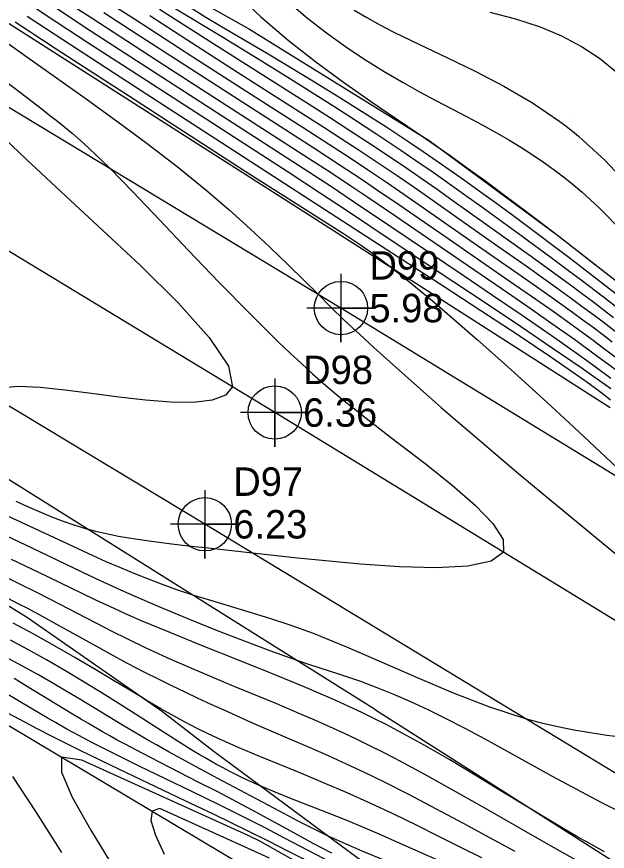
# Model space of a CAD drawing. Extents: x 2356077 to 2359823, y 225951 to 227822.
# Drawn here: x 2357103.2 to 2357155.1, y 226958 to 227031.3 of the extents above; entities that cross this region are included whole.
import ezdxf

# ---------------------------------------------------------------- set-up
doc = ezdxf.new("R2010")
doc.units = 0
for name, color, linetype in [('DTM Contours Major', 7, 'Continuous'), ('DTM Contours Minor', 7, 'Continuous'), ('Exist DTM Breakline', 7, 'Continuous'), ('Exist DTM Crownline', 7, 'Continuous'), ('Exist DTM Crownline Cogo Elevation', 7, 'Continuous'), ('Exist DTM Crownline Cogo Number', 7, 'Continuous'), ('Exist DTM Crownline Cogo Point CELL', 7, 'Continuous'), ('Exist Roads EOP', 7, 'Continuous'), ('Exist Roads EOP Cogo Elevation', 7, 'Continuous'), ('Exist Roads EOP Cogo Number', 7, 'Continuous'), ('Exist Roads EOP Cogo Point CELL', 7, 'Continuous'), ('PH Exist DTM Breakline', 7, 'Continuous'), ('PH Exist DTM Point', 7, 'Continuous')]:
    doc.layers.add(name, color=color, linetype=linetype)

msp = doc.modelspace()

# ---------------------------------------------------------------- linework, layer by layer
at = {"layer": 'DTM Contours Major'}
for points in [[(2357107.347, 227032.822), (2357109.753, 227031.245), (2357112.366, 227029.545), (2357116.723, 227026.726), (2357128.865, 227018.9), (2357130.863, 227017.6), (2357132.562, 227016.476), (2357134.061, 227015.468), (2357136.517, 227013.791), (2357139.301, 227011.882), (2357145.765, 227007.469), (2357148.033, 227005.906), (2357150.245, 227004.365), (2357152.331, 227002.885), (2357153.157, 227002.289), (2357154.722, 227001.143), (2357156.191, 227000.045)], [(2357117.062, 227032.115), (2357121.232, 227029.585), (2357124.339, 227027.682), (2357127.266, 227025.866), (2357129.174, 227024.668), (2357131.09, 227023.452), (2357132.994, 227022.226), (2357134.87, 227020.999), (2357136.968, 227019.599), (2357138.294, 227018.697), (2357139.791, 227017.66), (2357141.255, 227016.63), (2357142.684, 227015.612), (2357144.076, 227014.61), (2357147.623, 227012.033), (2357150.175, 227010.166), (2357151.818, 227008.947), (2357152.81, 227008.201), (2357154.769, 227006.707), (2357157.646, 227004.483)], [(2357144.782, 227031.734), (2357147.027, 227031.146), (2357149.197, 227030.435), (2357151.078, 227029.642), (2357152.829, 227028.717), (2357154.429, 227027.67), (2357155.857, 227026.514)], [(2357101.404, 227029.717), (2357104.112, 227027.787), (2357109.306, 227024.108), (2357111.987, 227022.176), (2357114.667, 227020.192), (2357117.301, 227018.163), (2357119.847, 227016.096), (2357121.844, 227014.379), (2357123.727, 227012.683), (2357125.475, 227011.051), (2357127.061, 227009.525), (2357128.464, 227008.145), (2357129.66, 227006.956), (2357130.872, 227005.752), (2357131.899, 227004.749), (2357132.739, 227003.953), (2357133.321, 227003.414), (2357134.596, 227002.256), (2357136.859, 227000.235), (2357139.199, 226998.158), (2357140.522, 226996.994), (2357141.949, 226995.748), (2357143.485, 226994.422), (2357145.131, 226993.015), (2357147.504, 226991.014), (2357150.043, 226988.897), (2357152.712, 226986.687), (2357161.131, 226979.749)], [(2357156.563, 226967.972), (2357155.065, 226968.163), (2357153.604, 226968.378), (2357152.168, 226968.625), (2357150.748, 226968.91), (2357149.332, 226969.241), (2357147.91, 226969.626), (2357144.772, 226970.653), (2357141.593, 226971.881), (2357138.415, 226973.225), (2357135.276, 226974.601), (2357132.219, 226975.926), (2357129.282, 226977.113), (2357127.33, 226977.822), (2357125.454, 226978.445), (2357123.654, 226979.003), (2357120.273, 226980.01), (2357118.689, 226980.5), (2357117.281, 226980.969), (2357115.931, 226981.45), (2357114.638, 226981.941), (2357113.398, 226982.437), (2357112.211, 226982.935), (2357111.074, 226983.431), (2357109.934, 226983.945), (2357107.737, 226984.962), (2357102.004, 226987.628)], [(2357144.083, 226957.393), (2357142.222, 226958.322), (2357140.304, 226959.287), (2357138.342, 226960.267), (2357136.344, 226961.242), (2357134.323, 226962.191), (2357132.241, 226963.119), (2357130.178, 226963.999), (2357128.166, 226964.833), (2357124.429, 226966.363), (2357122.77, 226967.061), (2357121.771, 226967.499), (2357120.846, 226967.919), (2357119.99, 226968.323), (2357119.196, 226968.711), (2357118.459, 226969.084), (2357117.569, 226969.554), (2357116.782, 226969.987), (2357115.871, 226970.511), (2357114.689, 226971.214), (2357114.243, 226971.483), (2357111.582, 226973.088), (2357110.009, 226974.025), (2357108.319, 226975.016), (2357106.545, 226976.034), (2357104.72, 226977.052), (2357102.896, 226978.035)], [(2357133.525, 226954.699), (2357127.037, 226958), (2357125.327, 226958.86), (2357123.559, 226959.738), (2357120.559, 226961.199), (2357117.475, 226962.679), (2357111.46, 226965.55), (2357108.732, 226966.87), (2357106.326, 226968.066), (2357105.01, 226968.744), (2357103.985, 226969.286), (2357101.829, 226970.447)], [(2357102.85, 226964.54), (2357104.932, 226961.389), (2357107.152, 226957.886)]]:
    msp.add_lwpolyline(points, dxfattribs=at)
at = {"layer": 'DTM Contours Minor'}
for points in [[(2357122.16, 227033.702), (2357124.669, 227031.316), (2357127.055, 227029.272), (2357129.493, 227027.356), (2357131.927, 227025.567), (2357134.305, 227023.901), (2357136.572, 227022.358), (2357138.676, 227020.934), (2357139.131, 227020.624), (2357140.441, 227019.72), (2357141.286, 227019.128), (2357142.918, 227017.967), (2357144.526, 227016.799), (2357146.116, 227015.624), (2357147.695, 227014.439), (2357149.268, 227013.243), (2357150.841, 227012.034), (2357153.545, 227009.938), (2357159.025, 227005.669)], [(2357110.47, 227033.137), (2357113.64, 227031.071), (2357118.699, 227027.803), (2357123.849, 227024.496), (2357128.387, 227021.59), (2357131.109, 227019.834), (2357132.412, 227018.983), (2357134.032, 227017.91), (2357135.788, 227016.725), (2357136.836, 227016.005), (2357138.968, 227014.524), (2357142.343, 227012.166), (2357147.246, 227008.76), (2357148.894, 227007.607), (2357150.504, 227006.469), (2357152.047, 227005.361), (2357152.966, 227004.69), (2357153.853, 227004.034), (2357154.71, 227003.393), (2357155.541, 227002.763)], [(2357127.159, 227032.559), (2357128.768, 227031.192), (2357130.42, 227029.907), (2357132.099, 227028.702), (2357133.794, 227027.573), (2357135.491, 227026.517), (2357137.177, 227025.531), (2357138.619, 227024.729), (2357140.039, 227023.967), (2357142.788, 227022.523), (2357144.106, 227021.821), (2357145.381, 227021.119), (2357146.46, 227020.497), (2357147.504, 227019.863), (2357148.514, 227019.217), (2357149.493, 227018.554), (2357150.443, 227017.872), (2357151.367, 227017.168), (2357152.138, 227016.547), (2357152.893, 227015.906), (2357153.635, 227015.241), (2357154.365, 227014.552), (2357155.086, 227013.836), (2357155.799, 227013.089)], [(2357104.404, 227032.391), (2357106.734, 227030.857), (2357109.477, 227029.069), (2357114.661, 227025.707), (2357127.056, 227017.688), (2357129.916, 227015.822), (2357132.021, 227014.43), (2357136.374, 227011.524), (2357141.635, 227008.023), (2357144.548, 227006.08), (2357147.47, 227004.12), (2357150.264, 227002.227), (2357152.797, 227000.485), (2357154.423, 226999.343), (2357155.403, 226998.639)], [(2357106.612, 227032.122), (2357109.757, 227030.064), (2357113.238, 227027.804), (2357120.782, 227022.929), (2357128.373, 227018.026), (2357130.87, 227016.395), (2357132.82, 227015.099), (2357136.096, 227012.888), (2357142.447, 227008.607), (2357145.02, 227006.866), (2357147.625, 227005.088), (2357150.17, 227003.328), (2357152.564, 227001.641), (2357154.038, 227000.577), (2357155.425, 226999.555)], [(2357115.769, 227032), (2357120.461, 227029.002), (2357128.996, 227023.579), (2357130.705, 227022.486), (2357132.395, 227021.396), (2357134.054, 227020.312), (2357135.98, 227019.033), (2357137.499, 227018.002), (2357138.831, 227017.083), (2357140.148, 227016.162), (2357141.452, 227015.24), (2357148.653, 227010.097), (2357150.822, 227008.531), (2357151.877, 227007.757), (2357152.849, 227007.035), (2357153.803, 227006.319), (2357155.661, 227004.905)], [(2357118.493, 227032.139), (2357119.844, 227031.296), (2357121.222, 227030.469), (2357125.172, 227028.139), (2357127.164, 227026.949), (2357129.239, 227025.69), (2357131.365, 227024.377), (2357133.508, 227023.029), (2357135.636, 227021.663), (2357137.92, 227020.158), (2357138.937, 227019.474), (2357140.634, 227018.31), (2357142.273, 227017.16), (2357143.851, 227016.033), (2357145.365, 227014.934), (2357146.81, 227013.871), (2357148.8, 227012.391), (2357150.576, 227011.056), (2357151.724, 227010.184), (2357153.803, 227008.587), (2357159.92, 227003.836)], [(2357132.877, 227031.899), (2357133.974, 227031.245), (2357135.13, 227030.606), (2357136.351, 227029.972), (2357138.598, 227028.878), (2357140.998, 227027.744), (2357143.49, 227026.534), (2357146.018, 227025.215), (2357148.521, 227023.751), (2357150.943, 227022.109), (2357151.496, 227021.692), (2357152.042, 227021.262), (2357152.581, 227020.819), (2357154.912, 227018.69), (2357157.097, 227016.384)], [(2357104.141, 227031.372), (2357107.28, 227029.315), (2357113.569, 227025.226), (2357129.859, 227014.667), (2357134.918, 227011.389), (2357140.768, 227007.613), (2357143.994, 227005.515), (2357147.181, 227003.419), (2357150.151, 227001.429), (2357152.723, 226999.651), (2357153.619, 226999.008), (2357154.429, 226998.408), (2357154.923, 226998.028), (2357155.39, 226997.656)], [(2357110.882, 227031.686), (2357113.806, 227029.786), (2357119.712, 227025.974), (2357129.327, 227019.794), (2357131.639, 227018.289), (2357133.472, 227017.076), (2357134.926, 227016.095), (2357136.776, 227014.826), (2357140.826, 227012.024), (2357146.497, 227008.122), (2357148.442, 227006.772), (2357150.336, 227005.443), (2357152.135, 227004.159), (2357153.011, 227003.522), (2357153.854, 227002.902), (2357154.667, 227002.297), (2357156.221, 227001.121)], [(2357114.927, 227031.422), (2357118.175, 227029.319), (2357122.621, 227026.462), (2357128.672, 227022.596), (2357130.21, 227021.609), (2357131.723, 227020.631), (2357133.202, 227019.665), (2357134.98, 227018.487), (2357136.642, 227017.362), (2357137.831, 227016.544), (2357139.018, 227015.717), (2357141.404, 227014.038), (2357145.203, 227011.36), (2357147.963, 227009.419), (2357149.326, 227008.453), (2357150.662, 227007.499), (2357151.959, 227006.559), (2357152.909, 227005.861), (2357153.832, 227005.174), (2357154.73, 227004.497), (2357156.461, 227003.174)], [(2357103.08, 227030.875), (2357106.683, 227028.514), (2357109.67, 227026.569), (2357113.028, 227024.388), (2357116.554, 227022.104), (2357120.046, 227019.85), (2357123.301, 227017.756), (2357127.131, 227015.308), (2357131.151, 227012.767), (2357131.922, 227012.272), (2357132.705, 227011.758), (2357133.517, 227011.206), (2357134.374, 227010.601), (2357135.293, 227009.924), (2357136.291, 227009.159), (2357137.931, 227007.847), (2357139.739, 227006.344), (2357141.677, 227004.689), (2357143.702, 227002.92), (2357145.776, 227001.077), (2357147.858, 226999.197), (2357149.809, 226997.412), (2357151.71, 226995.655), (2357153.538, 226993.953), (2357158.366, 226989.429)], [(2357100.331, 227027.095), (2357105.442, 227023.196), (2357106.142, 227022.656), (2357106.809, 227022.134), (2357107.451, 227021.617), (2357108.077, 227021.098), (2357108.585, 227020.66), (2357109.098, 227020.205), (2357109.625, 227019.721), (2357110.177, 227019.198), (2357110.764, 227018.628), (2357111.395, 227018), (2357113.417, 227015.929), (2357115.76, 227013.479), (2357118.318, 227010.791), (2357120.985, 227008.01), (2357123.656, 227005.276), (2357126.226, 227002.732), (2357127.244, 227001.759), (2357128.236, 227000.836), (2357129.21, 226999.953), (2357130.177, 226999.103), (2357131.145, 226998.276), (2357132.125, 226997.464), (2357132.881, 226996.854), (2357133.65, 226996.244), (2357134.435, 226995.631), (2357136.058, 226994.383), (2357139.213, 226991.968), (2357141.479, 226990.162), (2357143.494, 226988.404), (2357145.052, 226986.779), (2357145.947, 226985.37), (2357145.974, 226984.258), (2357144.895, 226983.465), (2357142.843, 226983.035), (2357140.076, 226982.899), (2357136.849, 226982.983), (2357133.419, 226983.216), (2357130.042, 226983.526), (2357127.883, 226983.748), (2357123.929, 226984.178), (2357120.044, 226984.607), (2357118.271, 226984.809), (2357116.611, 226985.009), (2357115.066, 226985.209), (2357113.634, 226985.415), (2357112.883, 226985.535), (2357112.164, 226985.659), (2357111.473, 226985.79), (2357110.805, 226985.931), (2357110.157, 226986.083), (2357109.524, 226986.249), (2357109.384, 226986.288), (2357108.829, 226986.452), (2357108.254, 226986.637), (2357107.253, 226986.99), (2357106.24, 226987.383), (2357105.219, 226987.808), (2357104.194, 226988.26), (2357103.168, 226988.732)], [(2357101.53, 227021.187), (2357104.017, 227018.838), (2357106.684, 227016.347), (2357110.387, 227012.931), (2357114.085, 227009.467), (2357117.445, 227006.139), (2357120.134, 227003.129), (2357121.818, 227000.62), (2357122.164, 226998.795), (2357121.563, 226998.055), (2357120.389, 226997.618), (2357118.754, 226997.435), (2357116.766, 226997.453), (2357114.538, 226997.623), (2357112.179, 226997.893), (2357109.781, 226998.213), (2357107.452, 226998.518), (2357105.28, 226998.742), (2357103.354, 226998.821), (2357101.762, 226998.689)], [(2357157.369, 226960.854), (2357154.629, 226962.245), (2357152.42, 226963.412), (2357150.294, 226964.566), (2357146.278, 226966.784), (2357144.381, 226967.824), (2357142.554, 226968.801), (2357140.934, 226969.634), (2357139.363, 226970.405), (2357137.837, 226971.115), (2357136.348, 226971.766), (2357134.891, 226972.359), (2357133.459, 226972.895), (2357132.578, 226973.202), (2357131.692, 226973.497), (2357128.882, 226974.407), (2357127.854, 226974.752), (2357125.627, 226975.539), (2357123.219, 226976.437), (2357120.713, 226977.413), (2357118.19, 226978.432), (2357115.732, 226979.461), (2357113.422, 226980.466), (2357112.295, 226980.971), (2357111.224, 226981.461), (2357110.204, 226981.936), (2357108.288, 226982.843), (2357104.562, 226984.616), (2357098.479, 226987.488)], [(2357154.86, 226957.936), (2357153.657, 226958.594), (2357152.426, 226959.291), (2357151.15, 226960.035), (2357149.813, 226960.832), (2357147.818, 226962.043), (2357145.705, 226963.335), (2357143.508, 226964.669), (2357141.262, 226966.007), (2357139.001, 226967.311), (2357136.759, 226968.544), (2357135.673, 226969.113), (2357134.589, 226969.661), (2357133.493, 226970.195), (2357132.386, 226970.715), (2357131.247, 226971.231), (2357128.464, 226972.433), (2357125.54, 226973.637), (2357122.558, 226974.834), (2357119.602, 226976.013), (2357116.757, 226977.164), (2357114.108, 226978.276), (2357112.717, 226978.887), (2357111.406, 226979.482), (2357110.165, 226980.061), (2357108.983, 226980.625), (2357105.15, 226982.476), (2357102.757, 226983.62)], [(2357152.313, 226957.219), (2357149.955, 226958.543), (2357147.351, 226960.032), (2357144.603, 226961.612), (2357141.808, 226963.206), (2357139.066, 226964.736), (2357136.478, 226966.128), (2357135.311, 226966.729), (2357134.195, 226967.286), (2357133.12, 226967.807), (2357132.079, 226968.296), (2357131.063, 226968.762), (2357129.409, 226969.498), (2357128.097, 226970.068), (2357126.067, 226970.928), (2357122.337, 226972.475), (2357120.38, 226973.291), (2357118.405, 226974.131), (2357116.443, 226974.993), (2357114.525, 226975.872), (2357113.045, 226976.584), (2357111.609, 226977.3), (2357110.21, 226978.014), (2357106.194, 226980.101), (2357104.872, 226980.774), (2357103.546, 226981.436), (2357102.194, 226982.096)], [(2357147.015, 226957.962), (2357144.792, 226959.157), (2357142.472, 226960.417), (2357140.103, 226961.696), (2357137.734, 226962.947), (2357135.414, 226964.124), (2357133.779, 226964.912), (2357132.197, 226965.644), (2357130.67, 226966.327), (2357129.198, 226966.97), (2357125.561, 226968.541), (2357123.889, 226969.279), (2357121.435, 226970.38), (2357120.309, 226970.891), (2357119.169, 226971.415), (2357118.015, 226971.954), (2357116.846, 226972.512), (2357115.663, 226973.094), (2357114.464, 226973.702), (2357112.964, 226974.491), (2357111.453, 226975.31), (2357109.947, 226976.142), (2357107.003, 226977.779), (2357105.221, 226978.753), (2357104.129, 226979.334), (2357103.414, 226979.706), (2357102.42, 226980.213)], [(2357141.002, 226956.844), (2357136.712, 226958.767), (2357135.27, 226959.402), (2357133.817, 226960.023), (2357132.158, 226960.706), (2357130.51, 226961.364), (2357127.361, 226962.603), (2357125.916, 226963.184), (2357124.595, 226963.739), (2357123.863, 226964.064), (2357123.18, 226964.381), (2357122.537, 226964.692), (2357121.928, 226965), (2357121.344, 226965.307), (2357120.779, 226965.614), (2357120.269, 226965.898), (2357119.765, 226966.186), (2357119.261, 226966.481), (2357118.755, 226966.784), (2357117.718, 226967.422), (2357116.35, 226968.293), (2357113.239, 226970.301), (2357111.91, 226971.146), (2357110.496, 226972.029), (2357109.006, 226972.94), (2357107.451, 226973.865), (2357105.842, 226974.793), (2357104.188, 226975.713), (2357102.662, 226976.529)], [(2357135.708, 226957.105), (2357133.571, 226957.988), (2357132.835, 226958.302), (2357132.089, 226958.628), (2357131.322, 226958.975), (2357130.527, 226959.348), (2357129.303, 226959.948), (2357128.017, 226960.603), (2357126.685, 226961.299), (2357125.324, 226962.023), (2357121.338, 226964.155), (2357118.92, 226965.446), (2357117.749, 226966.078), (2357116.608, 226966.704), (2357115.5, 226967.325), (2357114.74, 226967.76), (2357113.994, 226968.195), (2357112.524, 226969.07), (2357108.766, 226971.349), (2357107.575, 226972.062), (2357106.344, 226972.784), (2357105.066, 226973.514), (2357103.735, 226974.25), (2357102.481, 226974.919)], [(2357130.898, 226957.817), (2357129.275, 226958.679), (2357127.634, 226959.568), (2357124.292, 226961.389), (2357122.588, 226962.3), (2357120.878, 226963.192), (2357119.167, 226964.069), (2357115.824, 226965.77), (2357114.236, 226966.59), (2357112.733, 226967.387), (2357112.058, 226967.755), (2357111.404, 226968.118), (2357110.765, 226968.479), (2357109.52, 226969.201), (2357108.906, 226969.565), (2357107.983, 226970.121), (2357104.083, 226972.502), (2357102.999, 226973.153)], [(2357131.574, 226956.614), (2357126.752, 226959.147), (2357125.044, 226960.03), (2357123.282, 226960.925), (2357120.958, 226962.078), (2357118.595, 226963.229), (2357113.966, 226965.472), (2357111.806, 226966.538), (2357109.818, 226967.55), (2357108.686, 226968.148), (2357107.624, 226968.727), (2357106.617, 226969.294), (2357105.884, 226969.716), (2357104.452, 226970.559), (2357102.278, 226971.846)], [(2357129.41, 226956.16), (2357124.58, 226958.884), (2357123.557, 226959.381), (2357108.935, 226965.998), (2357107.139, 226966.257), (2357107.144, 226964.927), (2357108.101, 226962.728), (2357109.735, 226959.845), (2357111.775, 226956.46)], [(2357125.438, 226957.379), (2357115.8, 226961.738), (2357115.117, 226961.493), (2357115.01, 226960.696), (2357115.408, 226959.411), (2357116.179, 226957.73)]]:
    msp.add_lwpolyline(points, dxfattribs=at)
at = {"layer": 'Exist DTM Breakline'}
msp.add_lwpolyline([(2357077.286, 226984.084), (2357184.547, 226920.033)], dxfattribs=at)
at = {"layer": 'Exist DTM Crownline'}
msp.add_lwpolyline([(2357542.756, 226741.609), (2357459.889, 226792.427), (2357374.177, 226844.74), (2357291.426, 226895.083), (2357208.118, 226946.275), (2357125.882, 226996.539), (2357045.017, 227045.595), (2356966.337, 227093.498), (2356883.413, 227143.712), (2356799.704, 227194.618), (2356722.637, 227241.528), (2356636.765, 227293.74), (2356553.053, 227344.465), (2356470.397, 227394.758), (2356383.201, 227447.638), (2356299.889, 227498.478), (2356223.248, 227545.375)], dxfattribs=at)
at = {"layer": 'Exist DTM Crownline Cogo Point CELL'}
msp.add_lwpolyline([(2357125.882, 226999.539), (2357125.882, 226993.539), (2357125.882, 226996.539), (2357128.882, 226996.539), (2357122.882, 226996.539)], dxfattribs=at)
msp.add_circle((2357125.882, 226996.539), 2.344, dxfattribs=at)
at = {"layer": 'Exist Roads EOP'}
for points in [[(2357548.158, 226751.097), (2357465.654, 226801.744), (2357379.741, 226854.27), (2357296.317, 226905.048), (2357214.489, 226955.136), (2357131.706, 227005.719), (2357050.471, 227054.837), (2356971.347, 227103.361), (2356888.766, 227153.021), (2356805.008, 227204.071), (2356729.232, 227250.322), (2356641.873, 227303.321), (2356558.204, 227353.943), (2356475.441, 227404.348), (2356389.192, 227456.864), (2356305.906, 227507.596), (2356229.771, 227554.142)], [(2357548.158, 226751.097), (2357551.518, 226748.955), (2357539.932, 226730.044), (2357536.732, 226732.588), (2357457.094, 226780.918), (2357368.575, 226834.971), (2357285.95, 226885.112), (2357202.56, 226936.462), (2357119.743, 226986.718), (2357040.047, 227034.838), (2356959.55, 227083.993), (2356876.77, 227134.388), (2356794.33, 227184.148), (2356716.529, 227232.438), (2356632.17, 227283.448), (2356547.589, 227334.799), (2356465.16, 227384.805), (2356376.528, 227438.798), (2356293.908, 227488.913), (2356217.843, 227535.566)]]:
    msp.add_lwpolyline(points, dxfattribs=at)
at = {"layer": 'Exist Roads EOP Cogo Point CELL'}
for points in [[(2357131.706, 227008.719), (2357131.706, 227002.719), (2357131.706, 227005.719), (2357134.706, 227005.719), (2357128.706, 227005.719)], [(2357119.743, 226989.718), (2357119.743, 226983.718), (2357119.743, 226986.718), (2357122.743, 226986.718), (2357116.743, 226986.718)]]:
    msp.add_lwpolyline(points, dxfattribs=at)
for centre in [(2357131.706, 227005.719), (2357119.743, 226986.718)]:
    msp.add_circle(centre, 2.344, dxfattribs=at)
at = {"layer": 'PH Exist DTM Breakline'}
for points in [[(2357155.348, 226996.955), (2357128.448, 227014.182), (2357101.337, 227031.473), (2357077.603, 227046.254), (2357053.666, 227060.059), (2357032.869, 227072.571), (2357008.169, 227087.493), (2356986.501, 227100.092), (2356962.443, 227115.551), (2356940.024, 227128.271), (2356918.699, 227141.164), (2356897.865, 227153.843), (2356874.115, 227168.2), (2356855.847, 227178.772), (2356834.49, 227192.255)], [(2357134.751, 226970.426), (2357100.659, 226991.809), (2357071.862, 227008.067), (2357043.428, 227025.569), (2357015.94, 227042.585), (2356988.871, 227059.572), (2356962.296, 227075.541), (2356936.875, 227090.755), (2356912.501, 227105.418), (2356894.323, 227115.538), (2356874.006, 227127.776), (2356827.187, 227157.253)], [(2356945.059, 227135.06), (2356958.825, 227125.117), (2356972.695, 227115.332), (2356986.414, 227107.619), (2357000.544, 227099.698), (2357013.925, 227093.39), (2357029.127, 227086.374), (2357045.762, 227077.215), (2357060.558, 227068.898), (2357073.945, 227061.348), (2357089.166, 227049.636), (2357106.174, 227040.067), (2357123.678, 227030.226), (2357139.456, 227020.451), (2357150.729, 227012.126), (2357158.803, 227005.816)], [(2357198.529, 226915.758), (2357186.232, 226924.986), (2357175.274, 226931.904), (2357165.469, 226937.916), (2357156.161, 226942.324), (2357147.401, 226947.492), (2357134.807, 226956.179), (2357120.443, 226966.813), (2357116.034, 226970.239), (2357104.16, 226978.491), (2357090.845, 226986.73), (2357077.192, 226995.142), (2357063.884, 227003.301)], [(2357134.751, 226970.426), (2357158.028, 226955.6), (2357176.952, 226945.122), (2357197.905, 226932.262), (2357212.892, 226921.066), (2357229.01, 226911.408), (2357243.825, 226903.007), (2357264.516, 226891.487), (2357285.525, 226878.969), (2357309.065, 226864.903), (2357332.833, 226850.108), (2357352.43, 226838.187), (2357373.686, 226825.25), (2357394.277, 226813), (2357414.012, 226801.184), (2357434.963, 226788.955), (2357455.092, 226776.87), (2357475.043, 226763.829)]]:
    msp.add_lwpolyline(points, dxfattribs=at)
at = {"layer": 'PH Exist DTM Point'}
msp.add_line((2357152.156, 227022.264), (2357152.156, 227022.264), dxfattribs=at)

# ---------------------------------------------------------------- texts
at = {"layer": 'Exist DTM Crownline Cogo Elevation'}
msp.add_text('6.36', height=2.5, dxfattribs=at).set_placement((2357128.382, 226995.289))
at = {"layer": 'Exist DTM Crownline Cogo Number'}
msp.add_text('D98', height=2.5, dxfattribs=at).set_placement((2357128.382, 226999.039))
at = {"layer": 'Exist Roads EOP Cogo Elevation'}
for s, p in [('5.98', (2357134.206, 227004.469)), ('6.23', (2357122.243, 226985.468))]:
    msp.add_text(s, height=2.5, dxfattribs=at).set_placement(p)
at = {"layer": 'Exist Roads EOP Cogo Number'}
for s, p in [('D99', (2357134.206, 227008.219)), ('D97', (2357122.243, 226989.218))]:
    msp.add_text(s, height=2.5, dxfattribs=at).set_placement(p)

doc.saveas('drawing.dxf')
